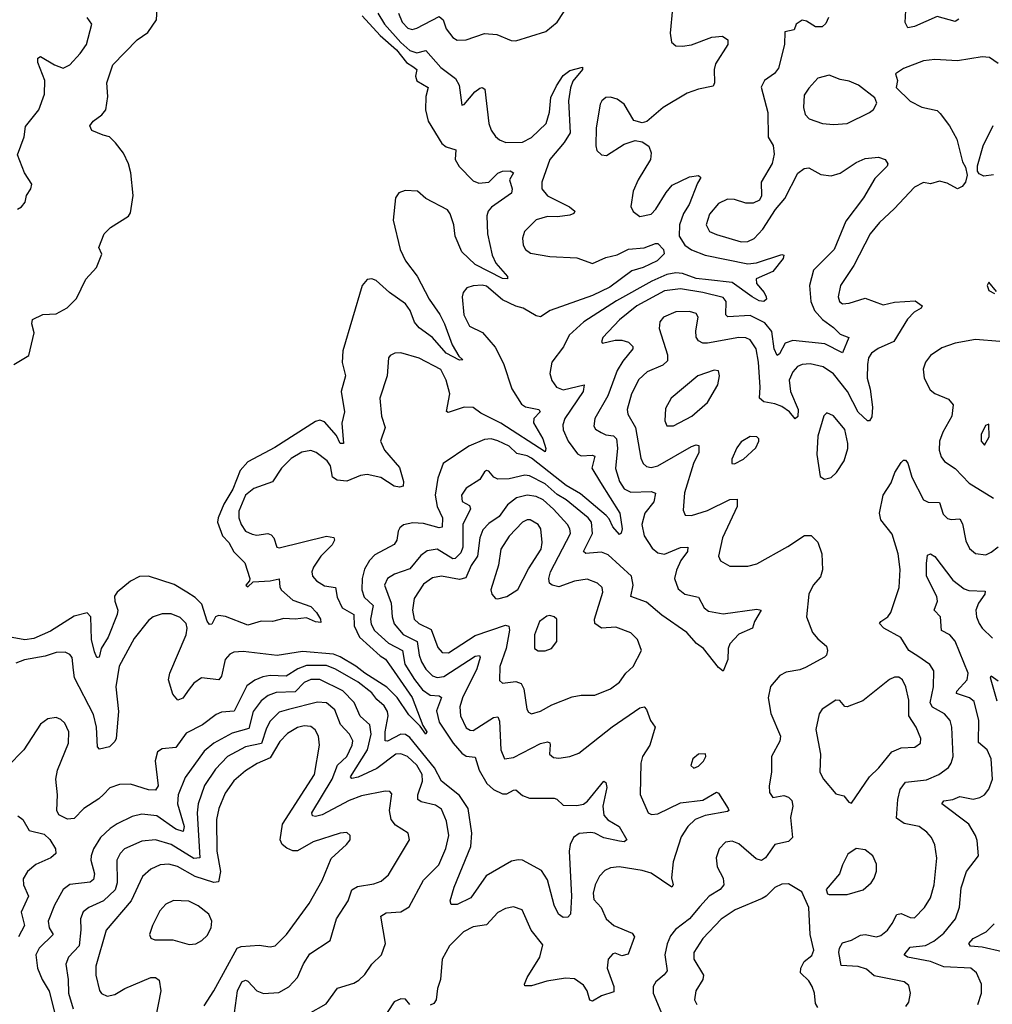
# Model space of a CAD drawing. Extents: x 1771496 to 1971148, y 471553 to 643630.
# Tile 580 of 656: x 1885123 to 1889440, y 606925 to 611295. Entities that reach past the tile are written whole.
import ezdxf

# ---------------------------------------------------------------- set-up
doc = ezdxf.new("R2010")
doc.units = 0

msp = doc.modelspace()

# ---------------------------------------------------------------- linework, layer by layer
at = {"layer": '0CON10XD'}
for points in [[(1885096.7, 609765), (1885162.5, 609805), (1885186.2, 609905), (1885176.7, 609945), (1885180, 609965), (1885225, 609986.7), (1885285, 609990), (1885333.6, 610016.4), (1885375, 610057.5), (1885416.4, 610143.6), (1885463.9, 610196.1), (1885486.7, 610255), (1885473.3, 610285), (1885497.5, 610345), (1885525, 610373.3), (1885605, 610423.3), (1885615, 610437.5), (1885626.7, 610515), (1885615.6, 610615), (1885605.4, 610655.4), (1885583.5, 610703.5), (1885548.3, 610748.3), (1885521.2, 610775), (1885493.3, 610783.3), (1885443.2, 610803.2), (1885433.8, 610825), (1885448, 610845), (1885487.4, 610872.6), (1885504.4, 610895), (1885513.8, 610955), (1885510, 611015), (1885535.6, 611095), (1885643.4, 611206.6), (1885690.7, 611239.3), (1885729.6, 611295), (1885743.1, 611525)], [(1886804.1, 611325), (1886820.8, 611285), (1886845, 611258), (1886865, 611252.2), (1886885, 611257.1), (1886985, 611309.6), (1887002, 611295), (1887015, 611254.4), (1887045, 611217.1), (1887065, 611204.4), (1887105, 611205.5), (1887185, 611233.6), (1887239.8, 611229.8), (1887303.7, 611203.7), (1887325, 611201.5), (1887457.6, 611242.4), (1887508.5, 611285), (1887595, 611418.5)], [(1888020.9, 611345), (1888010, 611235), (1888015.8, 611195), (1888035, 611179.2), (1888065, 611178.1), (1888105, 611184.4), (1888195, 611217.5), (1888241.9, 611221.9), (1888265.7, 611205.7), (1888265.8, 611185), (1888210.9, 611099.1), (1888205.5, 611075), (1888207.1, 611015), (1888200, 611000), (1888135, 610987.8), (1888085, 610969.1), (1887979.4, 610905), (1887906.6, 610843.4), (1887885, 610837.5), (1887848.6, 610848.6), (1887805, 610920), (1887775, 610942), (1887745, 610952), (1887725, 610950), (1887706.2, 610935), (1887699.1, 610920.9), (1887681.2, 610815), (1887679.5, 610735), (1887684.4, 610715), (1887705, 610695.8), (1887727.9, 610692.1), (1887805, 610742.9), (1887855, 610759.2), (1887885, 610754), (1887914.4, 610734.4), (1887925.8, 610705), (1887923.1, 610675), (1887868.5, 610585), (1887845.6, 610535), (1887835.6, 610465.6), (1887845, 610443.8), (1887875, 610421.4), (1887925, 610432.5), (1887945.6, 610454.4), (1887991.6, 610528.4), (1888018.9, 610561.1), (1888095, 610598.1), (1888135, 610603.8), (1888146.2, 610595), (1888130.6, 610569.4), (1888093.5, 610475), (1888069, 610435), (1888051.6, 610385), (1888050, 610335), (1888074.2, 610295), (1888105, 610274.3), (1888165, 610251), (1888355, 610212.4), (1888393.1, 610216.9), (1888505, 610253.3), (1888515, 610250), (1888511.2, 610235), (1888465, 610178.1), (1888391.9, 610145), (1888393.3, 610125), (1888427.5, 610085), (1888436.2, 610065), (1888437.5, 610055), (1888425.6, 610044.4), (1888405, 610048.1), (1888374.2, 610065), (1888285, 610129.3), (1888180.1, 610140.1), (1888125, 610146.4), (1888065, 610168.4), (1888035, 610171.7), (1887995, 610164.3), (1887927.8, 610135), (1887771.7, 610048.3), (1887626.2, 609953.8), (1887561.8, 609895), (1887535.9, 609844.1), (1887485, 609776), (1887476.2, 609725), (1887484.7, 609694.7), (1887505, 609664.4), (1887535, 609652.3), (1887628, 609675), (1887623.8, 609645), (1887542.2, 609525), (1887533.2, 609496.8), (1887534.2, 609475), (1887556.9, 609425), (1887598.6, 609368.6), (1887615, 609359.2), (1887662.9, 609362.9), (1887675, 609357.5), (1887662, 609305), (1887700.9, 609240.9), (1887786.5, 609105), (1887796.4, 609035), (1887793, 609017), (1887785, 609010), (1887755, 609044.4), (1887739.6, 609079.6), (1887725.4, 609095.4), (1887611.1, 609191.1), (1887547.7, 609227.7), (1887395, 609349), (1887375, 609360), (1887329.5, 609369.5), (1887295, 609402.3), (1887245, 609425.8), (1887215, 609434.7), (1887185, 609432.1), (1887116.7, 609403.2), (1887002, 609325), (1886979.3, 609260.7), (1886967.1, 609185), (1886975.3, 609135), (1886999.2, 609085), (1886997.1, 609042.9), (1886985, 609039.6), (1886915, 609058.8), (1886867.6, 609062.4), (1886826.9, 609053.1), (1886810.3, 609039.7), (1886802, 609025), (1886796.7, 608985), (1886784.6, 608965.4), (1886699.6, 608920.4), (1886674.7, 608895.3), (1886652.7, 608857.3), (1886642.1, 608815), (1886640.8, 608765), (1886652, 608732), (1886690.9, 608695), (1886679.6, 608635), (1886682.4, 608612.4), (1886698.1, 608585), (1886758.9, 608528.9), (1886822.2, 608495), (1886832.5, 608435), (1886875, 608366.3), (1886911.1, 608321.1), (1886945, 608297.3), (1886985, 608293.9), (1886995, 608287.5), (1886972.7, 608227.3), (1886985, 608176.9), (1887047.1, 608085), (1887085, 608040.2), (1887105, 608026.2), (1887145, 608022.5), (1887161.9, 607965), (1887196.7, 607905), (1887225, 607878.9), (1887265, 607858.9), (1887285, 607860), (1887314.3, 607875.7)], [(1889291.8, 611298.2), (1889275, 611287.8), (1889195, 611310), (1889095, 611264.6), (1889065, 611259.2), (1889052.8, 611282.8), (1889055.5, 611335.5)], [(1886642.2, 611312.2), (1886722.9, 611225), (1886795, 611162.1), (1886838.8, 611105), (1886867.3, 611087.3), (1886885.8, 611075), (1886879.7, 611045), (1886885, 611023.6), (1886935.4, 610995), (1886925.3, 610955), (1886923.4, 610895), (1886935.8, 610845), (1886996.2, 610746.2), (1887015, 610731.5), (1887057.8, 610717.8), (1887055.8, 610675), (1887073.4, 610643.4), (1887135, 610580), (1887160.5, 610570.5), (1887205, 610574.6), (1887245, 610614), (1887265, 610623.2), (1887300, 610625), (1887313.8, 610615), (1887297.3, 610585), (1887309.2, 610545), (1887305.6, 610525), (1887217.3, 610462.7), (1887201.5, 610445), (1887195.4, 610424.6), (1887199.2, 610345), (1887219.6, 610249.6), (1887235.4, 610215), (1887287.3, 610155), (1887288.1, 610145), (1887265, 610146.4), (1887145, 610209), (1887085.6, 610265), (1887055.8, 610335), (1887048.9, 610385), (1887033.4, 610433.4), (1887021.2, 610451.2), (1886925, 610501.8), (1886888.9, 610535), (1886833, 610537), (1886805, 610527.2), (1886791.3, 610505), (1886780.4, 610405), (1886810.9, 610275), (1886835, 610225.4), (1886887.5, 610157.5), (1886940.3, 610055), (1886987, 609987), (1887008.9, 609945), (1887041.9, 609851.9), (1887071.7, 609801.7), (1887089.2, 609785), (1887075, 609783.8), (1887015, 609815.3), (1886954.6, 609884.6), (1886895, 609927.5), (1886875, 609953.1), (1886855.3, 610005), (1886835.3, 610035), (1886763.4, 610085), (1886705, 610138.1), (1886685, 610144.7), (1886665, 610142.7), (1886642.9, 610115), (1886556.8, 609825), (1886554.1, 609774.1), (1886569.1, 609715), (1886549.4, 609645), (1886563.8, 609555), (1886553.2, 609505), (1886560, 609415), (1886545, 609414.4), (1886529.5, 609449.5), (1886475, 609510.8), (1886455, 609517.8), (1886435, 609511.4), (1886255, 609397.3), (1886135, 609333.3), (1886101.2, 609295), (1886068.5, 609211.5), (1886029.4, 609145), (1886003, 609085), (1886000, 609065), (1886023.2, 609005), (1886051.2, 608975), (1886073.8, 608933.8), (1886122.5, 608885), (1886144.2, 608815), (1886143.3, 608805), (1886126.7, 608785), (1886135, 608778.8), (1886159.2, 608800.8), (1886235, 608805.2), (1886275, 608813.8), (1886277.2, 608777.2), (1886285, 608763.1), (1886335, 608718.4), (1886415, 608690.3), (1886440.7, 608665), (1886457.8, 608635), (1886459.5, 608620.5), (1886435, 608622.5), (1886395, 608640), (1886345.5, 608634.5), (1886295, 608637.5), (1886245, 608624.4), (1886195, 608625.5), (1886135, 608608), (1886036.3, 608646.3), (1886005, 608651.7), (1885991.1, 608645), (1885975, 608613.2), (1885965, 608611.5), (1885955, 608625.5), (1885930.8, 608700.8), (1885901.1, 608731.1), (1885864.3, 608754.3), (1885808.6, 608788.6), (1885695, 608825.5), (1885655, 608823.5), (1885615, 608803.8), (1885554.6, 608755), (1885543.7, 608736.3), (1885544.2, 608715), (1885557.8, 608675), (1885554.8, 608655), (1885515, 608554.5), (1885483.8, 608505), (1885475, 608466.7), (1885470, 608465), (1885465, 608464.4), (1885455, 608490), (1885441.3, 608545), (1885439.1, 608645), (1885422.3, 608662.3), (1885365, 608648.3), (1885258.7, 608581.3), (1885185, 608549.1), (1885145, 608543), (1885073.4, 608556.6)], [(1885112.5, 610455), (1885130, 610465), (1885146.7, 610485), (1885153.3, 610515), (1885172.5, 610545), (1885176.7, 610565), (1885143.3, 610615), (1885112.2, 610695), (1885142.2, 610775), (1885148.8, 610821.2), (1885207.3, 610895), (1885232.5, 610965), (1885234.7, 611025), (1885203.2, 611105), (1885202.7, 611125), (1885215, 611131.5), (1885276.7, 611095), (1885315, 611080), (1885345, 611094.4), (1885391.2, 611145), (1885418.7, 611185), (1885442.5, 611275), (1885421.5, 611305)], [(1886712.4, 611325), (1886742.3, 611275), (1886815, 611193.6), (1886855, 611159), (1886885, 611148.7), (1886925, 611158.5), (1886992.5, 611082.5), (1887056.9, 611035), (1887073.3, 611005), (1887085, 610916.7), (1887095, 610918.8), (1887143.1, 610975), (1887165, 610991.9), (1887175, 610994.3), (1887186.9, 610986.9), (1887204.7, 610834.7), (1887215.5, 610805), (1887235, 610776.9), (1887251.9, 610761.9), (1887279.8, 610749.8), (1887355, 610751.1), (1887395, 610772.8), (1887460, 610835), (1887474.7, 610885.3), (1887480.5, 610949.5), (1887505, 611002.5), (1887535, 611047.5), (1887565, 611070), (1887620, 611085), (1887620, 611075), (1887577.8, 611022.2), (1887567.5, 610992.5), (1887559.1, 610935), (1887566.3, 610793.7), (1887540, 610750), (1887475, 610674.4), (1887440.4, 610575), (1887440.9, 610545), (1887465, 610513.8), (1887562.5, 610465), (1887586, 610445), (1887582, 610435), (1887565, 610427.3), (1887510, 610420)], [(1888713.3, 611305), (1888700.8, 611279.2), (1888685, 611263.1), (1888655, 611263.3), (1888615, 611288.9), (1888595, 611293.1), (1888568.6, 611275), (1888559.5, 611250.5), (1888518.8, 611241.2), (1888517.1, 611185), (1888490.1, 611079.9), (1888473.6, 611056.4), (1888428, 611025), (1888414.3, 610995.7), (1888443.8, 610883.8), (1888444.6, 610774.6), (1888467.5, 610737.5), (1888471.9, 610698.1), (1888462.6, 610657.4), (1888414.4, 610575), (1888415.7, 610514.3), (1888405.6, 610494.4), (1888378.5, 610481.5), (1888345, 610481.5), (1888295, 610496.9), (1888265, 610498.5), (1888225, 610480), (1888185, 610432.9), (1888170, 610385), (1888185, 610355.6), (1888215, 610342), (1888325, 610308.8), (1888355, 610310.9), (1888382.2, 610325), (1888421.1, 610365), (1888477, 610453), (1888518.7, 610501.3), (1888576.4, 610613.6), (1888604.5, 610635.5), (1888625, 610638.6), (1888678.9, 610608.9), (1888725, 610601.9), (1888765, 610614.5), (1888835, 610661.5), (1888875, 610678.9), (1888934.1, 610685.9), (1888964.3, 610674.3), (1888975.7, 610655.7), (1888972.5, 610645), (1888918.9, 610591.1), (1888867.9, 610505), (1888788.9, 610401.1), (1888737.1, 610275), (1888646.3, 610183.7), (1888627.9, 610115), (1888634.3, 610044.3), (1888650.3, 610005), (1888685.8, 609965), (1888735, 609929.8), (1888765, 609899.5), (1888802.9, 609885), (1888775, 609817.5), (1888696.2, 609856.2), (1888555, 609872), (1888520.1, 609859.9), (1888495, 609811.9), (1888485, 609805.7), (1888471.9, 609835), (1888461.4, 609911.4), (1888429.8, 609949.8), (1888365, 609982.2), (1888266, 609976), (1888257.3, 609985), (1888259, 610045), (1888245, 610061.9), (1888155, 610084.8), (1888055, 610101.1), (1887985, 610092.7), (1887862.2, 610025), (1887785, 609963.4), (1887711.5, 609885)], [(1889465, 611101.1), (1889427, 611127), (1889395, 611130.5), (1889285, 611112.3), (1889185, 611118.2), (1889135, 611112.1), (1889045, 611079.4), (1889010, 611055), (1889018.8, 611025), (1889013.3, 610995), (1889075, 610933.8), (1889126.8, 610906.8), (1889195, 610892.9), (1889208.9, 610878.9), (1889249.4, 610825), (1889282.2, 610765), (1889307.5, 610665), (1889320.5, 610640.5), (1889328.8, 610605), (1889320, 610575), (1889306.2, 610555), (1889285, 610544), (1889239.4, 610569.4), (1889205, 610578.9), (1889165, 610566.7), (1889135, 610573.1), (1889095, 610551.9), (1889004.8, 610455.2), (1888939.1, 610395), (1888897.9, 610345), (1888825.4, 610205), (1888765.4, 610115), (1888755.5, 610065), (1888761.5, 610045), (1888775, 610034.5), (1888805, 610037.7), (1888875, 610058.9), (1888955, 610030), (1889005, 610041.5), (1889097.8, 610047.8), (1889128.8, 610025), (1889123.8, 610015), (1889093.2, 609996.8), (1889063.2, 609966.8), (1889002.4, 609867.6), (1888933.6, 609836.4), (1888903.6, 609815), (1888890, 609795), (1888885.5, 609765.5)], [(1888735, 610829.6), (1888795, 610834.5), (1888895, 610882.9), (1888913, 610897), (1888926.5, 610925), (1888918, 610948), (1888845.3, 611005.3), (1888805, 611022.7), (1888765, 611029.8), (1888715, 611048.5), (1888664.6, 611035.4), (1888625, 610992), (1888605, 610960), (1888601.8, 610905), (1888608.9, 610875), (1888627.5, 610855), (1888685.4, 610835.4), (1888735, 610829.6)], [(1889445, 610606.7), (1889401.4, 610601.4), (1889380.7, 610610.7), (1889373.6, 610623.6), (1889373.6, 610646.4), (1889399.5, 610735), (1889443.6, 610826.4)], [(1887510, 610420), (1887465, 610422.1), (1887415, 610407.3), (1887362.9, 610355), (1887354.5, 610325.5), (1887357.1, 610295), (1887367.5, 610275), (1887389.8, 610259.8), (1887475, 610244.6), (1887595, 610238.8), (1887665, 610213.8), (1887725, 610239.3), (1887775, 610252.4), (1887825, 610276.2), (1887895, 610282.3), (1887945, 610302.5), (1887955, 610301.4), (1887980, 610275), (1887983.1, 610256.9), (1887952, 610225), (1887889.5, 610195), (1887839.9, 610180.1), (1887742.4, 610107.6), (1887665, 610071.5), (1887477.5, 610005), (1887435, 609976.4), (1887415, 609980.4), (1887357.5, 610015), (1887324.1, 610024.1), (1887265, 610051.5), (1887195, 610112.2), (1887175, 610116.8), (1887135.9, 610114.1), (1887108, 610105), (1887091.1, 610085), (1887087.3, 610065), (1887094.6, 609985.4), (1887119.1, 609935), (1887177.4, 609907.4), (1887232.4, 609842.4), (1887269.7, 609769.7), (1887306.5, 609656.5), (1887349.4, 609589.4), (1887367.1, 609577.1), (1887426.5, 609565), (1887432.2, 609555), (1887404.8, 609525.2), (1887403.7, 609506.3), (1887444.7, 609435), (1887457.8, 609392.2), (1887455, 609376.7), (1887258.2, 609505), (1887169.6, 609549.6), (1887135, 609573.5), (1887095, 609575.4), (1887025, 609551.9), (1887017, 609557), (1887031.1, 609635), (1887015.7, 609695.7), (1886992.2, 609742.2), (1886895, 609793.3), (1886815, 609816.7), (1886787.5, 609815), (1886766.7, 609805), (1886760, 609795), (1886754.3, 609714.3), (1886720.5, 609615), (1886728.2, 609535), (1886744.5, 609485), (1886724.4, 609425), (1886741.5, 609385), (1886807.8, 609307.8), (1886826.9, 609245), (1886824.3, 609225.7), (1886808.9, 609221.1), (1886785, 609225.5), (1886725, 609264.1), (1886665, 609276.5), (1886635, 609273.1), (1886575, 609246.9), (1886531.9, 609251.9), (1886511.5, 609265), (1886502.5, 609315), (1886487.9, 609337.9), (1886438.6, 609375), (1886415, 609383.8), (1886375, 609375.3), (1886327.7, 609347.7), (1886285, 609304.5), (1886245, 609244.6), (1886161.4, 609215), (1886125, 609185.5), (1886095.3, 609114.7), (1886094.7, 609085), (1886105, 609054.3), (1886125, 609025.4), (1886155, 609011.3), (1886175, 609007.8), (1886224.6, 609014.6), (1886238.4, 609008.4), (1886250, 608995), (1886263.8, 608955), (1886275, 608951.4), (1886485, 609002.5), (1886517.2, 608997.2), (1886520, 608985), (1886509.6, 608965), (1886459.1, 608915), (1886426.7, 608865), (1886419.5, 608845), (1886421.9, 608825), (1886440, 608805), (1886475, 608782.9), (1886524.6, 608774.6), (1886532.3, 608732.3), (1886554.1, 608685), (1886605.3, 608655), (1886607.4, 608605), (1886631, 608555), (1886722.3, 608472.3), (1886747, 608457), (1886772.1, 608422.1), (1886865, 608287.3), (1886912.1, 608162.1), (1886930, 608135), (1886925.8, 608124.2), (1886899.9, 608159.9), (1886849.5, 608209.5), (1886797.4, 608287.4), (1886752.8, 608332.8), (1886655, 608394.4), (1886615, 608426.4), (1886545, 608468.2), (1886515, 608479.1), (1886378.6, 608491.4), (1886265, 608473.6), (1886115, 608490.8), (1886072.4, 608487.6), (1886055, 608479.4), (1886034.7, 608455.3), (1886017.8, 608382.3), (1886005.8, 608365), (1885930, 608375), (1885895, 608350.6), (1885875, 608324.3), (1885846, 608284), (1885825, 608275.8), (1885802.1, 608302.1), (1885782.9, 608365), (1885788.5, 608395), (1885861.7, 608565), (1885866.4, 608595), (1885860.8, 608615), (1885835, 608642.5), (1885795, 608658.2), (1885755, 608658.1), (1885715, 608645.7), (1885695, 608629.2), (1885630.5, 608549.5), (1885563.9, 608426.1), (1885550, 608335), (1885561.1, 608225), (1885550.6, 608105), (1885545, 608091.2), (1885521.7, 608068.3), (1885477, 608057), (1885467.6, 608067.6), (1885463.5, 608155), (1885450.9, 608210.9), (1885365.5, 608375), (1885361.2, 608408.8), (1885355.3, 608465.3), (1885345, 608478.6), (1885325, 608488.6), (1885285, 608486.9), (1885235, 608470.5), (1885144.3, 608454.3), (1885105, 608440)], [(1889458.3, 610088.3), (1889425, 610130), (1889417.5, 610115), (1889424.2, 610094.2), (1889450, 610080)], [(1888885.5, 609765.5), (1888883.5, 609705), (1888897.5, 609655), (1888907.4, 609575), (1888905, 609533.3), (1888895, 609515.6), (1888885, 609515.5), (1888843.8, 609553.8), (1888796.4, 609645), (1888735, 609723.3), (1888688.6, 609755), (1888631.7, 609768.3), (1888595, 609764.7), (1888574.3, 609755.7), (1888555, 609732.2), (1888537.5, 609695), (1888544.2, 609645), (1888578.7, 609565), (1888576.5, 609533.5), (1888565, 609524.3), (1888538.9, 609555), (1888505, 609578.4), (1888475, 609590.5), (1888425, 609599.3), (1888406.2, 609615), (1888410, 609665), (1888402.1, 609775), (1888391.1, 609835), (1888365.2, 609875.2), (1888345, 609883.9), (1888315.3, 609885.3), (1888175, 609859.3), (1888155, 609860.3), (1888135, 609870.8), (1888125.7, 609885.7), (1888124.2, 609915), (1888134.6, 609975), (1888125, 609991.5), (1888095, 609999.6), (1888035, 609998.4), (1887980.6, 609975), (1887963.6, 609955), (1887961.2, 609925), (1887998.2, 609808.2), (1887998.2, 609781.8), (1887977.9, 609762.1), (1887907.5, 609732.5), (1887871, 609699), (1887837.6, 609635), (1887818.4, 609565), (1887821.8, 609545), (1887855.9, 609485), (1887878.9, 609348.9), (1887890.4, 609325), (1887905, 609312.7), (1887925, 609308.4), (1887955, 609315.3), (1888105, 609400.7), (1888125, 609408.2), (1888137.1, 609405), (1888136.9, 609375), (1888113.5, 609325), (1888072.9, 609195), (1888067.9, 609117.9), (1888077, 609097), (1888105, 609094.5), (1888175, 609116.7), (1888275, 609165.3), (1888307.1, 609167.1), (1888307.3, 609135), (1888242.4, 608995), (1888224.3, 608914.3), (1888233.2, 608893.2), (1888275, 608870), (1888355, 608870.6), (1888395, 608880.6), (1888532.6, 608957.4), (1888605.7, 609005.7), (1888635, 609005.8), (1888665, 608975.8), (1888682.3, 608925), (1888686, 608854), (1888677.2, 608822.8), (1888645, 608785.8), (1888625.5, 608745), (1888615.4, 608645), (1888642.1, 608575), (1888665, 608546.7), (1888704.3, 608515), (1888708.9, 608495), (1888704.4, 608475), (1888695, 608465.6), (1888610.7, 608420.7), (1888585, 608410), (1888525, 608400), (1888496, 608385), (1888455, 608336.2), (1888444.5, 608285), (1888456.2, 608216.2), (1888500, 608115), (1888496.3, 608093.7), (1888459.4, 608025), (1888460, 607955), (1888448.8, 607895), (1888451.4, 607865), (1888465, 607842.5), (1888515, 607851.9), (1888535, 607844.4), (1888549.3, 607829.3), (1888554.6, 607805), (1888544.2, 607754.2), (1888553.5, 607665), (1888535, 607647.5), (1888475, 607634.5), (1888432.7, 607575), (1888415, 607563.9), (1888391.6, 607571.6), (1888315, 607637.9), (1888285, 607649.5), (1888255, 607644.4), (1888227.8, 607615), (1888213.8, 607575), (1888218.5, 607535), (1888245.5, 607485), (1888247.5, 607455), (1888231.1, 607435), (1888183.1, 607405), (1888141.1, 607358.9), (1888095, 607305.4), (1888033.1, 607256.9), (1888011.5, 607228.5), (1887995.9, 607194.1), (1887985.9, 607145), (1887995.9, 607074.1), (1887983.8, 607056.2), (1887945.6, 607025), (1887934.5, 607005), (1887934.6, 606975), (1887976.5, 606875)], [(1887711.5, 609885), (1887704.4, 609865), (1887709.5, 609859.5), (1887765, 609872.9), (1887795, 609872.3), (1887825, 609864.4), (1887844.4, 609845), (1887844.4, 609835), (1887799.7, 609780.3), (1887775, 609738.9), (1887733.8, 609626.2), (1887675.5, 609525), (1887670.8, 609490.8), (1887678.2, 609478.2), (1887703.2, 609463.2), (1887725, 609452.6), (1887757.9, 609447.9), (1887771.7, 609435), (1887776.1, 609393.9), (1887766.7, 609303.3), (1887784.8, 609245), (1887805, 609212.8), (1887835, 609198), (1887925, 609201.6), (1887944.6, 609194.6), (1887937.1, 609155), (1887896.8, 609105), (1887884.7, 609054.7), (1887894.7, 609005), (1887929.5, 608949.5), (1887955, 608929.3), (1887985, 608923.1), (1888055, 608953.3), (1888087.5, 608955), (1888086.9, 608935), (1888057.2, 608895), (1888037.5, 608852.5), (1888029.7, 608815), (1888045, 608770), (1888075, 608746), (1888135, 608732.2), (1888160, 608685), (1888179.8, 608669.8), (1888245, 608658), (1888395, 608679.4), (1888413.3, 608675), (1888384.2, 608625), (1888375.8, 608594.2), (1888315, 608568.6), (1888274.2, 608525), (1888266.9, 608505), (1888266.5, 608455), (1888245, 608403.3), (1888225, 608420), (1888157.5, 608505), (1888127.2, 608527.2), (1888083.5, 608575), (1887972.8, 608652.8), (1887905, 608710.7), (1887835.7, 608735), (1887845.3, 608785.3), (1887838.4, 608825), (1887735, 608920.4), (1887705, 608932.7), (1887651.7, 608928.3), (1887635, 608926.7), (1887625.6, 608935.6), (1887665.3, 609015), (1887660.6, 609065), (1887646.2, 609085), (1887547.8, 609165), (1887508.2, 609188.2), (1887455, 609234.8), (1887385, 609270.7), (1887365, 609274.3), (1887295, 609258.2), (1887245.4, 609255.4), (1887227.1, 609265), (1887205, 609292), (1887195, 609294), (1887185, 609288), (1887165.3, 609254.7), (1887104.1, 609215.9), (1887083.5, 609185), (1887086.6, 609156.6), (1887118.7, 609138.7), (1887123.6, 609125), (1887089.4, 609055), (1887090, 608955), (1887080.2, 608929.8), (1887055, 608904.1), (1887045, 608902.5), (1886975.8, 608945), (1886931.7, 608938.3), (1886903.1, 608916.9), (1886855, 608858.1), (1886785.6, 608835), (1886754.6, 608815), (1886741.5, 608785), (1886756.4, 608745), (1886771.7, 608705), (1886775.7, 608645), (1886784.2, 608614.2), (1886825, 608567.4), (1886887.1, 608535), (1886895.2, 608475.2), (1886905.7, 608445), (1886925, 608413.5), (1886955, 608383.7), (1886975, 608375.2), (1887005, 608379.6), (1887145, 608471.2), (1887163.2, 608473.2), (1887165.9, 608465), (1887152, 608415), (1887087.5, 608285), (1887076.6, 608245), (1887079.3, 608205), (1887105, 608151.8), (1887121.4, 608141.4), (1887135, 608141.3), (1887225, 608198.6), (1887245, 608201.1), (1887251.9, 608181.9), (1887257.9, 608055), (1887273.8, 608015), (1887315, 608020.5), (1887435, 608083.5), (1887465, 608090.9), (1887475.3, 608085.3), (1887477, 608077), (1887474.3, 608035.7), (1887491.3, 608021.3), (1887515, 608017.8), (1887565, 608025.6), (1887605, 608040), (1887752.7, 608157.3), (1887875, 608241.1), (1887895, 608245.8), (1887905, 608233.3), (1887921.9, 608185), (1887942.5, 608155), (1887920, 608075), (1887886.5, 608025), (1887879.6, 607995), (1887876.2, 607856.2), (1887911.5, 607775), (1887927.2, 607767.2), (1887955, 607770.3), (1888055, 607820), (1888155, 607830.9), (1888215, 607866.9), (1888225, 607862), (1888267.5, 607795), (1888270, 607785), (1888265, 607780.8), (1888165, 607763.7), (1888121.5, 607745), (1888088.2, 607715), (1888059.1, 607669.1), (1888022.9, 607557.1), (1888016.1, 607486.1), (1888022.5, 607455), (1888016.7, 607445), (1887925, 607507.5), (1887885, 607519.7), (1887784.1, 607535.9), (1887745, 607531.1), (1887720.3, 607519.8), (1887696.2, 607493.8), (1887677.5, 607455), (1887668.3, 607418.3), (1887670.8, 607390.8), (1887704.2, 607354.3), (1887726.2, 607305), (1887760, 607275), (1887841.2, 607241.2), (1887852.2, 607225), (1887822.8, 607147.2), (1887795, 607140.9), (1887765, 607151.9), (1887755, 607149.4), (1887734.5, 607125), (1887730, 607085), (1887759.5, 607005), (1887759.5, 606980.5), (1887705, 606963.6), (1887665, 606938.6), (1887653.9, 606943.9), (1887640.9, 606985), (1887625, 607010.6), (1887585, 607037.8), (1887545, 607041.4), (1887462.7, 607027.3), (1887395, 607006.9), (1887365, 607007.5), (1887362.9, 607015), (1887375.5, 607045), (1887431.6, 607135), (1887445, 607188.8), (1887392.3, 607255), (1887352.9, 607345), (1887315, 607358.5), (1887279.5, 607350.5), (1887245, 607332.2), (1887195, 607278.5), (1887135, 607269.5), (1887092.3, 607247.7), (1887030.8, 607185), (1886997.8, 607125), (1886990.3, 607035), (1886977.2, 606995), (1886970.9, 606945), (1886960.8, 606929.2), (1886945, 606921.5)], [(1889472.5, 609867.5), (1889365, 609875.5), (1889275, 609860), (1889215, 609839.4), (1889165.4, 609804.6), (1889143.1, 609775), (1889132.9, 609745), (1889137.1, 609705), (1889163.2, 609653.2), (1889185, 609635.8), (1889245, 609610.6), (1889265.4, 609585.4), (1889260.4, 609535), (1889220, 609465), (1889205.5, 609425), (1889204.5, 609385), (1889213.1, 609355), (1889227.1, 609335), (1889275, 609302.7), (1889337.6, 609237.6), (1889445, 609171.9)], [(1888025, 609492.1), (1888105.6, 609535), (1888175, 609597.1), (1888220.8, 609675), (1888228.6, 609715), (1888225, 609736.2), (1888205, 609740.6), (1888132.5, 609715), (1888014.3, 609615), (1887989.8, 609570.2), (1887986.7, 609515), (1887995, 609492.5), (1888025, 609492.1)], [(1888695, 609256.2), (1888725, 609263.8), (1888748, 609285), (1888782.4, 609337.6), (1888798.3, 609391.7), (1888799.1, 609415), (1888785, 609477.1), (1888735, 609537.5), (1888705, 609550), (1888692.4, 609537.6), (1888665, 609446.7), (1888660.5, 609365), (1888675, 609267.5), (1888695, 609256.2)], [(1889405, 609407.5), (1889425.5, 609444.5), (1889425, 609500), (1889410, 609495), (1889390.8, 609455), (1889390, 609425), (1889405, 609407.5)], [(1888295, 609324.4), (1888335, 609344.5), (1888390, 609395), (1888404, 609425), (1888403.8, 609435), (1888395, 609443.8), (1888364.5, 609445.5), (1888325, 609421.2), (1888305.8, 609395), (1888282.9, 609345), (1888283.3, 609325), (1888295, 609324.4)], [(1889055.6, 606915), (1889068.9, 606935), (1889077.1, 606975), (1889068.6, 607008.6), (1889048.8, 607025), (1888915, 607052.2), (1888881, 607081), (1888845, 607093.8), (1888768.1, 607098.1), (1888759.1, 607155), (1888761.8, 607175), (1888775, 607197.8), (1888815, 607209.6), (1888855, 607232.1), (1888875, 607235.4), (1888925, 607225.4), (1888945, 607231.1), (1888975, 607254.3), (1888995, 607284), (1889016.6, 607323.4), (1889035, 607327.8), (1889075, 607310.4), (1889095, 607308.9), (1889138.8, 607355), (1889165, 607398), (1889181.2, 607455), (1889193.6, 607573.6), (1889185, 607633.3), (1889170, 607665), (1889149.8, 607689.8), (1889114.5, 607714.5), (1889048.4, 607728.4), (1889015, 607751.2), (1889019.7, 607835), (1889030.7, 607879.3), (1889055, 607911.8), (1889147.8, 607922.2), (1889202.9, 607945), (1889245, 607975.8), (1889257.8, 607995), (1889266.4, 608025), (1889260, 608155), (1889253.2, 608185), (1889227.5, 608215), (1889174.5, 608244.5), (1889164.1, 608264.1), (1889179.4, 608335), (1889180.4, 608405), (1889162.9, 608432.9), (1889108.8, 608471.2), (1889068.8, 608495), (1889033.9, 608553.9), (1888958.6, 608595), (1888939.2, 608615), (1888944.2, 608625), (1888975.3, 608644.7), (1888990, 608665), (1889026.2, 608775), (1889030.4, 608855), (1889022.3, 608925), (1888995, 609012), (1888945.6, 609075), (1888939.5, 609105), (1888955.5, 609185), (1888990.9, 609239.1), (1889006.7, 609285), (1889035, 609330), (1889045, 609340), (1889055, 609340), (1889065, 609327.5), (1889082.2, 609265), (1889134.8, 609164.8), (1889155, 609154.7), (1889205, 609151.9), (1889221.3, 609101.3), (1889241.3, 609081.3), (1889256.4, 609076.4), (1889295, 609079.4), (1889307.3, 609057.3), (1889322.9, 608982.9), (1889338.6, 608948.6), (1889365, 608926.9), (1889410.9, 608920.9), (1889435, 608931.5), (1889465, 608955.5)], [(1887395, 608214.5), (1887434.1, 608225.9), (1887485, 608253.8), (1887575, 608289.6), (1887615, 608297.1), (1887675, 608296.9), (1887745, 608325.7), (1887784.2, 608355), (1887812.9, 608395), (1887845.6, 608425), (1887882, 608495), (1887864.2, 608545), (1887835, 608574.3), (1887768.7, 608598.7), (1887704.7, 608594.7), (1887675.6, 608615), (1887673.9, 608635), (1887711.6, 608755), (1887707.7, 608775), (1887687.8, 608795), (1887641.9, 608811.9), (1887585, 608803.5), (1887515, 608777.6), (1887485.8, 608785), (1887474.5, 608795), (1887471.1, 608815), (1887478.8, 608845), (1887566.7, 609015), (1887564.7, 609035), (1887554.1, 609055), (1887492.2, 609122.2), (1887446.8, 609165), (1887415, 609179.4), (1887375, 609184.8), (1887327.1, 609172.9), (1887287.3, 609142.7), (1887250.1, 609089.9), (1887205, 609058.9), (1887178.5, 609031.5), (1887165.3, 608995), (1887155, 608914.4), (1887126.9, 608873.1), (1887102.2, 608817.8), (1887075, 608811.5), (1886994.7, 608825.3), (1886955, 608818.2), (1886915, 608790.4), (1886874, 608726), (1886866.2, 608675), (1886873.7, 608635), (1886894.6, 608615), (1886948.7, 608588.7), (1886979.2, 608509.2), (1886997.4, 608487.4), (1887025.6, 608485), (1887145, 608562.5), (1887278.7, 608608.7), (1887293.2, 608603.2), (1887296.2, 608586.2), (1887282.6, 608505), (1887254.1, 608425), (1887252.6, 608362.6), (1887265, 608350), (1887325, 608358), (1887348.9, 608348.9), (1887360.8, 608325), (1887373.5, 608235), (1887381.5, 608221.5), (1887395, 608214.5)], [(1887245, 608724.4), (1887285, 608735.6), (1887333.6, 608766.4), (1887381.6, 608858.4), (1887436.5, 608945), (1887442.1, 608975), (1887435.4, 609035), (1887424.2, 609055), (1887388.8, 609075), (1887375, 609075.5), (1887354.4, 609065), (1887295, 609003.3), (1887257.9, 608945), (1887248.5, 608875), (1887214.3, 608764.3), (1887218, 608745), (1887235, 608726.2), (1887245, 608724.4)], [(1889375.6, 606925), (1889392.2, 606975), (1889391.1, 607015), (1889369.5, 607065), (1889343.8, 607085), (1889225, 607092), (1889165.2, 607115.2), (1889063.3, 607135), (1889048.1, 607145), (1889075, 607178.8), (1889143.2, 607186.8), (1889179.5, 607205), (1889225, 607240.4), (1889276.2, 607305), (1889294.1, 607355.9), (1889301.9, 607441.9), (1889324.6, 607515), (1889378, 607585), (1889372.1, 607652.1), (1889365.4, 607675), (1889336.2, 607725), (1889215.6, 607815), (1889225, 607829.1), (1889265, 607834.2), (1889295, 607848.2), (1889355, 607835.9), (1889385, 607842.7), (1889405.6, 607855), (1889425, 607880.8), (1889440.3, 607925), (1889434.7, 608014.7), (1889417.3, 608055), (1889377.7, 608087.7), (1889380.3, 608185), (1889359.2, 608269.1), (1889338.6, 608285), (1889281.1, 608305), (1889282.5, 608315), (1889328.6, 608365), (1889333.2, 608395), (1889275, 608537.5), (1889251.5, 608565), (1889213.6, 608585), (1889209.6, 608645), (1889181.1, 608675), (1889196, 608715), (1889193.9, 608735), (1889148, 608825), (1889147.6, 608882.4), (1889151.8, 608918.2), (1889165, 608924), (1889185, 608912.5), (1889265, 608808.5), (1889315, 608769.1), (1889335, 608761.4), (1889408.4, 608758.4), (1889406.6, 608745), (1889377.9, 608705), (1889366.4, 608675), (1889369.2, 608645), (1889382, 608615), (1889395, 608594.1), (1889440, 608550)], [(1887455, 608494.4), (1887483.8, 608505), (1887507.5, 608535), (1887507.1, 608635), (1887495, 608645.7), (1887475, 608650.8), (1887461.7, 608648.3), (1887430, 608625), (1887407.9, 608565), (1887408, 608505), (1887424.4, 608494.4), (1887455, 608494.4)], [(1887314.3, 607875.7), (1887325, 607876.5), (1887355, 607852.5), (1887385, 607840), (1887495, 607840.4), (1887506.5, 607836.5), (1887535, 607808.5), (1887595, 607807.7), (1887625, 607814.2), (1887643.6, 607826.4), (1887715.8, 607915.8), (1887725, 607910), (1887728.2, 607888.2), (1887711.4, 607805), (1887716, 607765), (1887733.7, 607743.7), (1887783.3, 607715), (1887818, 607655), (1887805, 607645.8), (1887785, 607649.6), (1887715, 607664.7), (1887675.7, 607685), (1887657.5, 607687.5), (1887606.1, 607683.9), (1887580.9, 607665), (1887566.4, 607635), (1887560.9, 607605), (1887571.2, 607405), (1887566.7, 607325), (1887555, 607311.9), (1887535, 607310), (1887514.5, 607325), (1887494.7, 607364.7), (1887465, 607477.5), (1887438.5, 607518.5), (1887355, 607564.4), (1887335, 607566.9), (1887305, 607560), (1887193.1, 607495), (1887125, 607398.2), (1887065, 607368.5), (1887038, 607368), (1887032.9, 607385), (1887051.8, 607445), (1887124.8, 607625), (1887129.5, 607685), (1887112.5, 607795), (1887075, 607852.3), (1886995.3, 607915), (1886964.5, 607975), (1886855, 608109.1), (1886835, 608122.5), (1886815, 608124.1), (1886755, 608093.8), (1886745, 608094.5), (1886744.1, 608135), (1886758.5, 608205), (1886755, 608225.5), (1886740.6, 608250.6), (1886708.1, 608278.1), (1886685, 608308.2), (1886624.9, 608354.9), (1886525, 608413.4), (1886485, 608428.9), (1886395, 608429.6), (1886357.3, 608415), (1886305, 608381), (1886235, 608385.2), (1886201.5, 608378.5), (1886166.5, 608363.5), (1886131.1, 608338.9), (1886075, 608226.2), (1886018.6, 608221.4), (1885995, 608212), (1885934.3, 608165.7), (1885861.4, 608128.6), (1885815, 608065.5), (1885755, 608059.5), (1885735, 608045.8), (1885723.9, 608006.1), (1885736.7, 607895), (1885725, 607875.6), (1885695, 607877.9), (1885615, 607902.2), (1885565, 607900.4), (1885523.3, 607886.7), (1885495, 607857.1), (1885473.4, 607836.6), (1885407.1, 607795), (1885365, 607750), (1885335, 607746.7), (1885296.7, 607766.7), (1885287.8, 607785), (1885290, 607855), (1885282.5, 607925), (1885290.6, 607965), (1885338.5, 608085), (1885340, 608135), (1885322.4, 608172.4), (1885305, 608189.4), (1885285, 608197.8), (1885247.4, 608192.6), (1885215, 608168.1), (1885140.3, 608055), (1885068.5, 607981.5)], [(1886405, 606882.7), (1886483, 606927), (1886532.9, 606997.1), (1886605, 607018.9), (1886628, 607032), (1886655, 607058), (1886685, 607104), (1886729.2, 607145), (1886746.4, 607195), (1886725, 607316.7), (1886749.1, 607330.9), (1886815, 607335.5), (1886851.8, 607358.2), (1886915, 607476.7), (1886982.4, 607545), (1887013.8, 607616.2), (1887027.6, 607675), (1887017.6, 607737.6), (1886995, 607791.9), (1886968.8, 607808.8), (1886903.9, 607823.9), (1886890, 607835), (1886889.6, 607855), (1886910, 607915), (1886909.3, 607945), (1886885, 607986.3), (1886844.6, 608025), (1886815, 608036.8), (1886791.9, 608035), (1886708.4, 607971.6), (1886625, 607934), (1886596.9, 607926.9), (1886590.8, 607935), (1886666.1, 608055), (1886682, 608125), (1886676.5, 608165), (1886634.5, 608204.5), (1886607.6, 608265), (1886556.9, 608316.9), (1886455, 608366.2), (1886415, 608366.5), (1886385, 608353.1), (1886345, 608312.2), (1886260.6, 608309.4), (1886225, 608296.2), (1886195, 608272.1), (1886158.8, 608225), (1886140.1, 608149.9), (1886065, 608129.4), (1885985, 608084.8), (1885941.7, 608048.3), (1885857.6, 607932.4), (1885825.7, 607855), (1885822.6, 607815), (1885852.9, 607715), (1885848.3, 607691.7), (1885815, 607702.6), (1885731.9, 607761.9), (1885665, 607769.1), (1885621.3, 607758.7), (1885555, 607726.2), (1885523.8, 607706.2), (1885481.8, 607665), (1885450, 607615), (1885439.4, 607585), (1885438.8, 607565), (1885454.7, 607505), (1885450.4, 607479.6), (1885435, 607467.3), (1885345, 607456.6), (1885315.8, 607434.3), (1885277.8, 607365), (1885249.2, 607295), (1885253.5, 607265), (1885271.5, 607235), (1885208.5, 607175), (1885194.1, 607145), (1885201.6, 607085), (1885222.6, 607035), (1885254, 606984), (1885279.2, 606885)], [(1888815, 607817.5), (1888894.3, 607935), (1888935.8, 607974.2), (1888994, 608046), (1889035, 608063.1), (1889096.4, 608066.4), (1889120.8, 608085), (1889122.5, 608105), (1889101.8, 608155), (1889068.9, 608205), (1889069.3, 608275), (1889056.2, 608335), (1889040.4, 608365), (1889025, 608376.7), (1889005, 608377.5), (1888983.2, 608366.8), (1888865, 608272.5), (1888795, 608245.7), (1888785, 608247.5), (1888763.2, 608273.2), (1888745, 608275.8), (1888684.6, 608235.4), (1888671.1, 608215), (1888656.5, 608145), (1888676.5, 608035), (1888674.4, 607955), (1888690, 607925), (1888745, 607860), (1888781.2, 607851.2), (1888802.3, 607822.3), (1888815, 607817.5)], [(1889461, 608271), (1889431.9, 608375), (1889435, 608383.3), (1889465, 608360.4)], [(1886071.2, 606855), (1886088.8, 606985), (1886108.1, 607025), (1886125, 607032.5), (1886135, 607027.3), (1886175, 606985.5), (1886205, 606974), (1886272.8, 606977.2), (1886317.3, 607002.7), (1886356.4, 607043.6), (1886381.8, 607105), (1886410.3, 607149.7), (1886501.3, 607208.7), (1886529.3, 607305), (1886580.3, 607385), (1886596.5, 607433.5), (1886622, 607448), (1886695, 607459.6), (1886727.6, 607472.4), (1886759.4, 607500.6), (1886853.1, 607655), (1886847.1, 607685), (1886790, 607720), (1886771.3, 607745), (1886763.4, 607785), (1886775, 607860), (1886765, 607870), (1886745, 607870.9), (1886639.6, 607850.4), (1886585, 607829.8), (1886465, 607767), (1886435, 607759.3), (1886421.9, 607761.9), (1886419.6, 607775), (1886509, 607925), (1886532.8, 607987.2), (1886575, 608025.4), (1886597.8, 608075), (1886600.8, 608095), (1886586.5, 608125), (1886547, 608167), (1886522.1, 608232.1), (1886485, 608262.9), (1886445, 608266.3), (1886315, 608233.5), (1886275, 608221.4), (1886235, 608181.5), (1886218.6, 608151.4), (1886196.6, 608083.4), (1886125, 608067.8), (1886045, 608025.3), (1885991.7, 607968.3), (1885943, 607897), (1885915.2, 607815), (1885909.8, 607775), (1885921.8, 607575), (1885895, 607573.1), (1885795, 607634.4), (1885725, 607655.3), (1885665, 607650), (1885587.8, 607615), (1885568.2, 607595), (1885553.9, 607565), (1885555.2, 607465), (1885547.1, 607432.9), (1885494.8, 607385.2), (1885430, 607355), (1885405, 607335.6), (1885392.3, 607305), (1885394.1, 607255.9), (1885386.1, 607185), (1885339.6, 607135), (1885327.1, 607102.9), (1885338, 607035), (1885339.6, 606975), (1885360.3, 606905)], [(1885941.2, 606918.8), (1885985, 606985.6), (1886088.6, 607175), (1886105, 607181.5), (1886185, 607188.2), (1886235, 607180), (1886256, 607185), (1886306.7, 607235), (1886407.1, 607372.9), (1886464.5, 607475), (1886505, 607572.9), (1886573.8, 607635), (1886588.8, 607655), (1886590, 607675), (1886575, 607687.5), (1886545, 607685.5), (1886425, 607646.7), (1886355, 607606.2), (1886335, 607606.2), (1886308.1, 607618.1), (1886287.7, 607635), (1886278.4, 607655), (1886289, 607725), (1886430.6, 607945), (1886452.9, 608075), (1886448.9, 608115), (1886434.1, 608144.1), (1886415, 608158.5), (1886385, 608161.6), (1886355, 608153.7), (1886312, 608128), (1886277.8, 608092.2), (1886235, 608019.8), (1886176.1, 607993.9), (1886125, 607961.6), (1886072.9, 607917.1), (1886035, 607862.5), (1886006.2, 607795), (1885995.8, 607745), (1885997.7, 607605), (1886013.3, 607515), (1886005, 607469.4), (1885983.7, 607466.3), (1885902.1, 607492.1), (1885823.7, 607536.3), (1885785, 607547.6), (1885745.7, 607544.3), (1885704.8, 607525.2), (1885667.3, 607492.7), (1885618.1, 607385), (1885507.1, 607255), (1885460.5, 607095), (1885460.6, 607055), (1885477, 606987), (1885485, 606973.1), (1885511.5, 606961.5), (1885545, 606968.2), (1885590, 606995), (1885705, 607044.6), (1885725, 607044.5), (1885742.3, 607032.3), (1885749.6, 606985), (1885723.4, 606856.6)], [(1888115, 607974), (1888135, 607982), (1888157.5, 608005), (1888168, 608025), (1888166.7, 608036.7), (1888135, 608036), (1888110, 608015), (1888101.2, 607985), (1888115, 607974)], [(1885115, 607761.1), (1885136.1, 607746.1), (1885165, 607697.1), (1885230.7, 607680.7), (1885256.1, 607656.1), (1885281.4, 607615), (1885282.9, 607595), (1885260.8, 607575), (1885193.7, 607546.3), (1885157.1, 607515), (1885138.3, 607481.7), (1885139.4, 607455), (1885162.1, 607405), (1885128.5, 607335), (1885144.1, 607275), (1885117, 607225)], [(1888715, 607412), (1888795, 607413.3), (1888866.2, 607433.8), (1888902.5, 607465), (1888915.4, 607484.6), (1888925.8, 607515.8), (1888925, 607547.5), (1888910, 607585), (1888875, 607611.2), (1888835, 607616.7), (1888798.3, 607591.7), (1888774.3, 607545), (1888762, 607505), (1888702.5, 607435), (1888707.5, 607415), (1888715, 607412)], [(1888665, 606910.5), (1888655, 606928.8), (1888650.8, 606975), (1888639.6, 607005), (1888625, 607030), (1888588.8, 607065), (1888590.3, 607085), (1888604.3, 607115.7), (1888638.1, 607141.9), (1888646.9, 607165), (1888631.8, 607235), (1888625.7, 607355), (1888594.2, 607424.2), (1888535, 607460), (1888505, 607458), (1888475, 607444), (1888435.8, 607405), (1888418, 607395), (1888298.6, 607345), (1888236.1, 607303.9), (1888155, 607216.7), (1888115.5, 607155), (1888115.5, 607125), (1888158.2, 607055), (1888154.6, 607035), (1888123.5, 606985), (1888118.1, 606945), (1888127.5, 606925)], [(1885875, 607191.4), (1885905, 607194.2), (1885931.7, 607208.3), (1885955, 607230), (1885972.5, 607265), (1885976, 607295), (1885962.5, 607325), (1885915, 607361.9), (1885873.7, 607383.7), (1885805, 607386.5), (1885770.9, 607369.1), (1885745, 607340), (1885711.4, 607275), (1885698.6, 607235), (1885705, 607218.8), (1885721.9, 607211.9), (1885801.7, 607211.7), (1885875, 607191.4)], [(1889485, 607157.7), (1889395, 607178.4), (1889343.1, 607183.1), (1889335.8, 607195), (1889355, 607217.3), (1889412.5, 607247.5), (1889447.5, 607282.5)], [(1886855, 606924.3), (1886835, 606948), (1886815, 606949.2), (1886785, 606936.2), (1886731.4, 606855)]]:
    msp.add_lwpolyline(points, dxfattribs=at)

doc.saveas('drawing.dxf')
